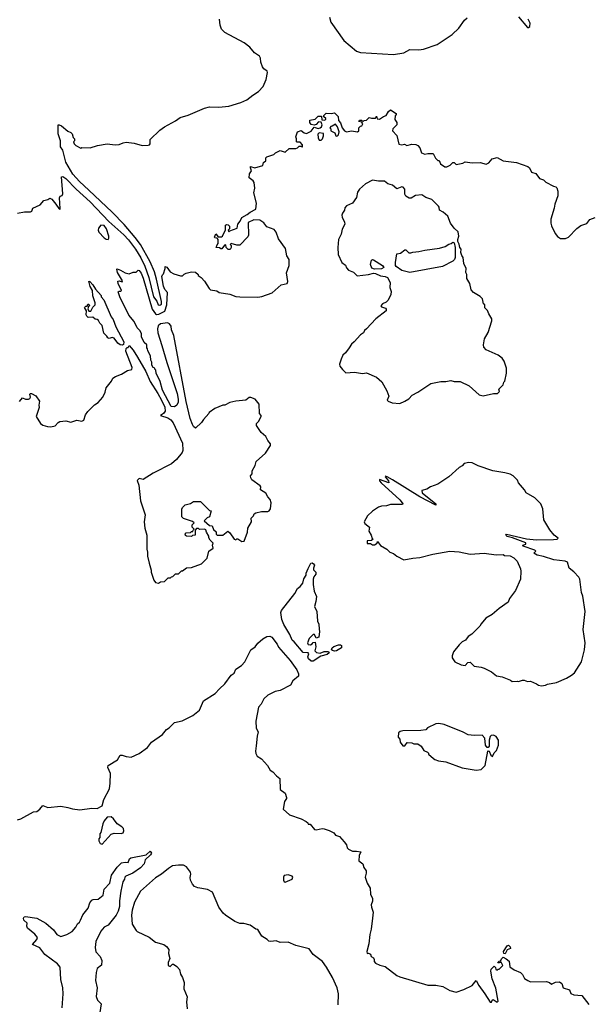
# Model space of a CAD drawing. Extents: x 2087054 to 2277909, y 548907 to 753496.
# Tile 274 of 444: x 2173586 to 2179290, y 666170 to 675959. Entities that reach past the tile are written whole.
import ezdxf

# ---------------------------------------------------------------- set-up
doc = ezdxf.new("R2010")
doc.units = 0

msp = doc.modelspace()

# ---------------------------------------------------------------- linework, layer by layer
at = {"layer": '0CON20XD'}
for points in [[(2173563.9, 674036.1), (2173635, 674047.1), (2173695, 674048.8), (2173706.7, 674055), (2173716.1, 674083.9), (2173790.7, 674119.3), (2173825, 674162.5), (2173865, 674170), (2173885, 674183.3), (2173905, 674176), (2173944.5, 674125), (2173975, 674081.2), (2173985, 674073.3), (2173990, 674080), (2173981.7, 674188.3), (2173987, 674203), (2174009.3, 674210.7), (2174013.6, 674226.4), (2174001.2, 674395), (2174015, 674400), (2174045, 674380.6), (2174148.1, 674275), (2174288.4, 674148.4), (2174472.7, 673952.7), (2174620.3, 673820.3), (2174669, 673769), (2174738.1, 673678.1), (2174791.3, 673591.3), (2174829, 673509), (2174870.2, 673395), (2174916.6, 673205), (2174951.2, 673161.2), (2174963.3, 673125), (2174972.1, 673122.1), (2174985, 673122.6), (2174995, 673131.5), (2174995.8, 673155.8), (2174945, 673380.6), (2174925, 673451.2), (2174885, 673551.1), (2174786.2, 673725), (2174735, 673794.7), (2174625, 673923.8), (2174505.9, 674045.9), (2174275, 674264.3), (2174181.5, 674351.5), (2174114.6, 674424.6), (2174045, 674543.3), (2174015, 674662.5), (2173992, 674695), (2173990.8, 674755), (2173968, 674825), (2173968, 674912), (2173980, 674915), (2174003.3, 674905), (2174065, 674850), (2174095, 674837.5), (2174106.7, 674825), (2174118.3, 674788.3), (2174130, 674775), (2174130, 674755), (2174120, 674745), (2174127.5, 674725), (2174145, 674707.5), (2174195, 674680), (2174205, 674687.5), (2174286.4, 674683.6), (2174360.9, 674709.1), (2174454.3, 674724.3), (2174535.8, 674714.2), (2174575, 674718), (2174615, 674735.7), (2174645, 674740), (2174725, 674731.2), (2174805, 674706.7), (2174865, 674710), (2174877.5, 674715), (2174882.5, 674725), (2174883.6, 674766.4), (2174979.3, 674860.7), (2175027.5, 674895), (2175137, 674953), (2175182.1, 674987.9), (2175260.5, 675009.5), (2175425, 675078.8), (2175475, 675093.3), (2175565, 675090), (2175665, 675100), (2175785.9, 675134.1), (2175845, 675163.3), (2175905, 675210), (2175962.5, 675245), (2176006.2, 675295), (2176038, 675365), (2176050, 675435), (2176046.5, 675446.5), (2176015, 675470.8), (2176000.8, 675490.8), (2175984.5, 675535), (2175982.2, 675575), (2175971.4, 675595), (2175920.9, 675630.9), (2175875, 675684), (2175819.8, 675729.8), (2175625, 675831.9), (2175594, 675865), (2175578.6, 675905), (2175574.4, 675965)], [(2176665.6, 675985), (2176681.4, 675935), (2176810.9, 675750.9), (2176936.4, 675646.4), (2176973.9, 675633.9), (2177305, 675613.3), (2177405, 675630), (2177467, 675663), (2177555, 675657.5), (2177602.5, 675665), (2177737.7, 675712.3), (2177887.5, 675812.5), (2177952.5, 675875), (2178008.8, 675955), (2178035, 675975.8)], [(2178545, 675986.2), (2178635, 675880), (2178645, 675880), (2178658.3, 675891.7), (2178662.5, 675925), (2178643.6, 675963.6)], [(2174999.8, 672719.8), (2175049.2, 672549.2), (2175151.6, 672241.6), (2175163.6, 672185), (2175163, 672157), (2175148.8, 672125), (2175125, 672111.2), (2175094, 672114), (2175007.5, 672275), (2174981.7, 672361.7), (2174943, 672443), (2174940, 672475), (2174930, 672485), (2174930, 672495), (2174915, 672500), (2174900, 672525), (2174900, 672555), (2174890, 672575), (2174887, 672617), (2174860, 672665), (2174857, 672687), (2174850, 672695), (2174850, 672725), (2174825, 672750), (2174797.5, 672805), (2174796.7, 672835), (2174782.5, 672865), (2174753.9, 672893.9), (2174725, 672956.7), (2174672.1, 673022.1), (2174580.6, 673205), (2174566.7, 673253.3), (2174575, 673260), (2174591.7, 673258.3), (2174597.5, 673265), (2174563.8, 673335), (2174560.7, 673359.3), (2174575, 673362.5), (2174605, 673352.5), (2174607, 673363), (2174560, 673445), (2174550.7, 673479.3), (2174555, 673482.5), (2174587.9, 673467.9), (2174635, 673441.2), (2174675, 673432.5), (2174715, 673447.5), (2174745, 673450), (2174765, 673470), (2174775, 673466.7), (2174795, 673438.6), (2174815, 673388.6), (2174902.3, 673082.3), (2174935, 673034), (2174945, 673028.6), (2174969.3, 673030.7), (2175030.3, 673059.7), (2175050.8, 673125), (2175056.9, 673245), (2175028.5, 673275), (2175015, 673308), (2174999.2, 673405), (2175005, 673422.5), (2175016.4, 673433.6), (2175033.3, 673485), (2175033.8, 673506.2), (2175049.3, 673499.3), (2175082.3, 673452.3), (2175117.5, 673432.5), (2175185, 673412.5), (2175205, 673412.5), (2175220.7, 673429.3), (2175240.7, 673439.3), (2175295, 673452.5), (2175335, 673450), (2175360, 673425), (2175360, 673415), (2175390, 673395), (2175425, 673360), (2175470, 673285), (2175483, 673273), (2175545, 673262.5), (2175570, 673245), (2175675, 673229.2), (2175735, 673208), (2175774.2, 673204.2), (2175955, 673200.8), (2175995, 673206), (2176095.5, 673244.5), (2176185, 673322.5), (2176245, 673336.2), (2176254.2, 673355), (2176238.8, 673441.2), (2176264.2, 673515), (2176264.2, 673575), (2176242.6, 673612.6), (2176228.6, 673685), (2176158.8, 673778.8), (2176137.6, 673847.6), (2176115, 673871.2), (2176045, 673900), (2176015, 673940), (2175975, 673966.2), (2175915, 673970), (2175858.3, 673941.7), (2175862.5, 673815), (2175855, 673800), (2175775, 673717.5), (2175745, 673716.7), (2175690, 673735), (2175680, 673725), (2175690, 673715), (2175690, 673695), (2175680, 673675), (2175660, 673675), (2175640, 673695), (2175635, 673720), (2175621.7, 673718.3), (2175595, 673680), (2175585, 673680), (2175571.7, 673691.7), (2175540, 673695), (2175548.3, 673721.7), (2175560, 673735), (2175560, 673775), (2175548.3, 673788.3), (2175525, 673790), (2175522.5, 673795), (2175535, 673830), (2175558.3, 673798.3), (2175591.7, 673798.3), (2175603, 673807), (2175631.7, 673868.3), (2175632.5, 673915), (2175645, 673923.3), (2175660.7, 673920.7), (2175673.3, 673905), (2175671.7, 673878.3), (2175660, 673865), (2175665, 673850), (2175675, 673860), (2175750, 673885), (2175753.8, 673925), (2175777.5, 673955), (2175795, 673992.5), (2175848.8, 674021.2), (2175877.5, 674045), (2175935.9, 674074.1), (2175940, 674135), (2175913.9, 674236.1), (2175924, 674285), (2175919.3, 674339.3), (2175906.2, 674356.2), (2175867.5, 674385), (2175873, 674427), (2175890, 674455), (2175880, 674485), (2175881.7, 674498.3), (2175925, 674487.5), (2176005, 674510), (2176011.7, 674538.3), (2176032.5, 674555), (2176033.3, 674585), (2176042.5, 674595), (2176111.7, 674618.3), (2176130, 674635), (2176175, 674657.5), (2176225, 674642.5), (2176265, 674677.5), (2176331.7, 674678.3), (2176350, 674685), (2176365, 674700), (2176385, 674700), (2176395, 674690), (2176400, 674695), (2176400, 674715), (2176375, 674740), (2176345, 674740), (2176340, 674745), (2176340, 674775), (2176332.5, 674795), (2176350, 674845), (2176385, 674856.7), (2176413.9, 674833.9), (2176437, 674827), (2176485, 674850), (2176515, 674890), (2176555, 674877.5), (2176575, 674882.5), (2176586.4, 674893.6), (2176592.5, 674915), (2176585, 674940), (2176558.3, 674941.7), (2176535, 674917.5), (2176515, 674910), (2176485, 674917.5), (2176470, 674935), (2176471.7, 674958.3), (2176525, 674970), (2176555, 675000), (2176588.3, 674998.3), (2176591.7, 674961.7), (2176615, 674960), (2176630, 674965), (2176630, 674975), (2176611.7, 674991.7), (2176610, 675005), (2176635, 675030), (2176685, 675027.5), (2176715, 675032.5), (2176752.5, 674995), (2176757.5, 674955), (2176775, 674932.5), (2176793.3, 674883.3), (2176815, 674852.5), (2176835, 674843.3), (2176885, 674852.5), (2176945, 674842.5), (2176957, 674853), (2176960, 674885), (2176975, 674900), (2176990, 674905), (2176997.5, 674925), (2176988.3, 674938.3), (2176960, 674945), (2176965, 674960), (2176985, 674960), (2176991.7, 674951.7), (2177005, 674950), (2177013, 674957), (2177035, 674960), (2177063, 674987), (2177085, 674980), (2177125, 674980), (2177135, 675000), (2177141.7, 674971.7), (2177165, 674970), (2177203, 674997), (2177230, 675005), (2177252.5, 675045), (2177275, 675062.5), (2177330, 675025), (2177330, 675015), (2177318.3, 675001.7), (2177317.5, 674965), (2177337, 674937), (2177337.5, 674915), (2177297.5, 674875), (2177292.5, 674855), (2177336, 674806), (2177355, 674720), (2177385, 674714), (2177411.7, 674721.7), (2177435, 674707.5), (2177485, 674722.5), (2177525, 674717.5), (2177545, 674707.5), (2177566.1, 674686.1), (2177582.5, 674635), (2177615, 674622.5), (2177645, 674630), (2177698.3, 674628.3), (2177720.7, 674580.7), (2177745, 674560), (2177758.3, 674558.3), (2177770, 674525), (2177815, 674497.5), (2177835, 674497.5), (2177867, 674513), (2177895, 674540), (2177905, 674540), (2177925, 674520), (2177993.6, 674533.6), (2178015, 674546.2), (2178085, 674534), (2178165, 674538.9), (2178225, 674522.9), (2178251.2, 674535), (2178285, 674575.8), (2178335, 674587.1), (2178395, 674555.8), (2178525, 674537.5), (2178639.7, 674499.7), (2178655.8, 674485.8), (2178675, 674443.8), (2178718.8, 674428.8), (2178755, 674378.8), (2178795.8, 674365.8), (2178817.5, 674345), (2178893, 674303), (2178917, 674297), (2178927, 674287), (2178937.5, 674255), (2178937, 674207), (2178907.5, 674125), (2178902.5, 674085), (2178866.7, 673975), (2178867, 673937), (2178875, 673910), (2178911.7, 673831.7), (2178935, 673802.5), (2178963.6, 673783.6), (2179015, 673783.3), (2179045, 673797.5), (2179127, 673883), (2179165, 673912.5), (2179226.4, 673933.6), (2179255, 673972.5), (2179308.3, 673991.7)], [(2176735, 674800), (2176745, 674802.5), (2176757.5, 674815), (2176762.5, 674845), (2176746.7, 674895), (2176725, 674920), (2176695, 674900), (2176681.7, 674898.3), (2176670, 674885), (2176680, 674875), (2176680, 674855), (2176720, 674835), (2176730, 674805), (2176735, 674800)], [(2176565, 674760), (2176585, 674762.5), (2176597, 674773), (2176607.5, 674805), (2176607, 674827), (2176565, 674832.5), (2176550.7, 674819.3), (2176553.9, 674783.9), (2176565, 674760)], [(2177365, 672143.8), (2177417.5, 672165), (2177455, 672190), (2177490, 672225), (2177545, 672254.2), (2177675, 672343.3), (2177775, 672361.2), (2177825, 672360), (2177875, 672370), (2177907, 672363), (2177965, 672362.5), (2178055, 672320), (2178155, 672230), (2178195, 672217.5), (2178298.3, 672241.7), (2178337, 672243), (2178358.3, 672261.7), (2178350, 672285), (2178395, 672330), (2178400, 672355), (2178410, 672365), (2178427.5, 672445), (2178427.5, 672495), (2178402.5, 672565), (2178383, 672593), (2178345, 672622.5), (2178225, 672677.5), (2178203, 672703), (2178200, 672725), (2178207.5, 672785), (2178245, 672850), (2178282.5, 672965), (2178282.5, 672985), (2178250, 673035), (2178238.3, 673068.3), (2178210, 673095), (2178210, 673125), (2178200, 673135), (2178190, 673185), (2178166.1, 673206.1), (2178097.5, 673245), (2178077, 673273), (2178063.3, 673335), (2178033.3, 673385), (2178031.2, 673425), (2178023.6, 673446.4), (2178026.4, 673486.4), (2178002.5, 673535), (2177997.5, 673595), (2177983.3, 673615), (2177973.9, 673643.9), (2177977, 673677), (2177962.5, 673695), (2177957, 673727), (2177943.6, 673753.6), (2177942.5, 673775), (2177953.3, 673805), (2177945, 673850), (2177907.5, 673885), (2177870, 673935), (2177843.9, 674003.9), (2177797.5, 674045), (2177760, 674065), (2177756.7, 674095), (2177750, 674105), (2177685, 674170), (2177625, 674190), (2177585, 674216.7), (2177520.7, 674209.3), (2177480, 674185), (2177460, 674185), (2177427.5, 674205), (2177417.5, 674225), (2177416.7, 674275), (2177400, 674295), (2177385, 674296.7), (2177335, 674277.5), (2177295, 674313.3), (2177248.3, 674328.3), (2177215, 674353.3), (2177155, 674353.3), (2177095, 674362.5), (2177023.9, 674326.1), (2176966.2, 674275), (2176945.7, 674245), (2176935, 674192.5), (2176896.2, 674135), (2176835, 674109.2), (2176820.9, 674089.1), (2176817.5, 674065), (2176796.7, 674035), (2176791.2, 674015), (2176794, 673995), (2176816.3, 673946.3), (2176817.8, 673925), (2176791.4, 673875), (2176782, 673825), (2176758, 673775), (2176750, 673695), (2176754, 673625), (2176790, 673545), (2176825, 673517.5), (2176835, 673492.5), (2176855, 673467.5), (2176905, 673447.5), (2176943.6, 673413.6), (2177055.9, 673424.1), (2177105, 673440), (2177125.9, 673435.9), (2177175, 673411.2), (2177220, 673405), (2177242.5, 673395), (2177268.8, 673345), (2177268, 673295), (2177280, 673255), (2177276.2, 673225), (2177250.5, 673169.5), (2177229.7, 673150.3), (2177193.3, 673135), (2177177.5, 673115), (2177185, 673102.5), (2177225, 673090), (2177231.7, 673081.7), (2177230, 673065), (2177127.5, 672985), (2177036.4, 672883.6), (2177015, 672870), (2177006, 672844), (2176973.6, 672826.4), (2176913.3, 672756.7), (2176885, 672733.3), (2176861.2, 672695), (2176826.7, 672645), (2176800, 672625), (2176782, 672585), (2176767.5, 672535), (2176770, 672515), (2176795, 672480), (2176828.3, 672448.3), (2176915, 672453.3), (2176995, 672442.5), (2177035, 672447.5), (2177133.6, 672403.6), (2177188.3, 672358.3), (2177237.7, 672267.7), (2177256.7, 672215), (2177240, 672175), (2177250, 672165), (2177291.7, 672148.3), (2177365, 672143.8)], [(2174465, 673772.5), (2174472.5, 673785), (2174473.3, 673805), (2174450.3, 673880.3), (2174425, 673913.3), (2174394.1, 673915.9), (2174370.8, 673885), (2174367.5, 673865), (2174373.1, 673845), (2174425, 673791.2), (2174445, 673776.7), (2174465, 673772.5)], [(2177465, 673443.8), (2177385, 673465.7), (2177328.8, 673505), (2177323.3, 673515), (2177323.3, 673545), (2177335, 673630), (2177371.7, 673638.3), (2177415, 673670), (2177425, 673670), (2177455, 673640), (2177475, 673640), (2177495, 673647.5), (2177555, 673652.5), (2177615, 673667.5), (2177761.7, 673688.3), (2177817, 673703), (2177853, 673727), (2177877, 673733), (2177893, 673747), (2177905, 673740), (2177916.2, 673695), (2177917.5, 673595), (2177910.8, 673575), (2177892.1, 673557.9), (2177790, 673505), (2177465, 673443.8)], [(2177115, 673478), (2177088.6, 673488.6), (2177075.6, 673525), (2177085, 673566.7), (2177095, 673573.8), (2177105, 673572), (2177193.3, 673515), (2177206.7, 673495), (2177185, 673482.5), (2177115, 673478)], [(2174605, 672723.3), (2174585, 672726.7), (2174562.3, 672742.3), (2174525, 672792.5), (2174505, 672797.5), (2174475, 672787.5), (2174462.5, 672795), (2174453, 672813), (2174423, 672843), (2174407, 672917), (2174381.7, 672941.7), (2174368.3, 672968.3), (2174357, 672977), (2174335, 672980), (2174315, 673000), (2174267.5, 672997.5), (2174255, 673010), (2174247.5, 673025), (2174250, 673065), (2174231.7, 673098.3), (2174245, 673110), (2174258.3, 673111.7), (2174265, 673130), (2174275, 673130), (2174280, 673115), (2174271.7, 673108.3), (2174263, 673083), (2174275, 673060), (2174295, 673060), (2174315, 673100), (2174337.5, 673125), (2174336.7, 673145), (2174313.9, 673213.9), (2174308.8, 673265), (2174286.2, 673305), (2174275, 673360), (2174285, 673356.7), (2174315, 673323.3), (2174339.3, 673279.3), (2174395, 673217.5), (2174397.5, 673205), (2174422.5, 673175), (2174494.4, 673004.4), (2174517, 672977), (2174541.2, 672905), (2174622.5, 672755), (2174620, 672730), (2174605, 672723.3)], [(2173585, 672162.5), (2173615, 672200), (2173645, 672187.5), (2173675, 672187.5), (2173686.4, 672193.6), (2173692.5, 672205), (2173687.5, 672235), (2173695, 672242.5), (2173705, 672242.5), (2173745, 672220), (2173783.8, 672165), (2173776.2, 672125), (2173778.3, 672101.7), (2173748.8, 672015), (2173793.3, 671945), (2173815, 671926.7), (2173863.3, 671913.3), (2173895, 671910), (2173939.3, 671920.7), (2173967.5, 671955), (2173985, 671963.3), (2174045, 671971.2), (2174095, 671957.5), (2174155, 671978.8), (2174205, 671967.5), (2174223, 671977), (2174241.2, 672028.8), (2174265, 672062.5), (2174330.7, 672129.3), (2174366.4, 672153.6), (2174412.5, 672205), (2174437.5, 672255), (2174445, 672300), (2174500, 672365), (2174513.6, 672396.4), (2174538.3, 672411.7), (2174597, 672433), (2174658.3, 672471.7), (2174700, 672480), (2174705, 672500), (2174642.3, 672662.3), (2174645, 672690), (2174655, 672700), (2174665, 672700), (2174675, 672720), (2174715, 672673.3), (2174758.6, 672605), (2174841.3, 672461.3), (2174885, 672360), (2174961.4, 672241.4), (2174995.9, 672175.9), (2175028.8, 672105), (2175033, 672067), (2175016.4, 672043.6), (2174987.5, 672025), (2175059.5, 671999.5), (2175089.1, 671979.1), (2175112.1, 671952.1), (2175205, 671748.8), (2175210, 671675), (2175203.3, 671655), (2175145, 671587.5), (2175095, 671543.3), (2174915, 671450), (2174815, 671387.5), (2174775, 671397.5), (2174753, 671377), (2174769.3, 671329.3), (2174787.5, 671175), (2174832.5, 671035), (2174823.3, 670965), (2174830, 670905), (2174848.8, 670835), (2174850, 670695), (2174857.5, 670665), (2174857.5, 670625), (2174873.3, 670555), (2174893.3, 670485), (2174893.3, 670465), (2174920, 670385), (2174935, 670362.5), (2174965, 670357.5), (2174985, 670370), (2175027.5, 670372.5), (2175061.7, 670408.3), (2175085, 670410), (2175095, 670420), (2175108.3, 670421.7), (2175135, 670450), (2175165, 670450), (2175195, 670480), (2175205, 670480), (2175245, 670507.5), (2175295, 670513.3), (2175395, 670547.5), (2175450, 670605), (2175467.5, 670675), (2175510, 670705), (2175502.5, 670735), (2175510, 670755), (2175480, 670785), (2175468.3, 670808.3), (2175467.5, 670825), (2175443, 670863), (2175436.4, 670886.4), (2175425, 670892.5), (2175375, 670890), (2175365, 670900), (2175345, 670900), (2175330, 670885), (2175330, 670835), (2175305, 670830), (2175295, 670820), (2175245, 670822.5), (2175235, 670830), (2175230, 670845), (2175243, 670857), (2175285, 670860), (2175295, 670870), (2175308.3, 670871.7), (2175310, 670885), (2175320, 670895), (2175300, 670915), (2175300, 670935), (2175320, 670955), (2175305, 670970), (2175215, 671000), (2175200, 671015), (2175198.3, 671091.7), (2175205, 671110), (2175230, 671135), (2175285, 671150), (2175313, 671167), (2175385, 671170), (2175475, 671080), (2175490, 671075), (2175473, 671017), (2175450, 671005), (2175420, 670975), (2175475, 670930), (2175500, 670925), (2175515, 670890), (2175538.3, 670868.3), (2175540, 670845), (2175550, 670835), (2175606.4, 670833.6), (2175655, 670872.5), (2175675.8, 670855.8), (2175717.5, 670795), (2175735, 670787.5), (2175745, 670797.5), (2175756.7, 670796.7), (2175795, 670772.5), (2175817.5, 670775), (2175850, 670865), (2175853.3, 670905), (2175892.5, 670965), (2175888.3, 671001.7), (2175912.5, 671025), (2175917.5, 671045), (2175935, 671055.8), (2175992.3, 671067.7), (2176055, 671068.8), (2176066.7, 671075), (2176078.8, 671095), (2176088, 671155), (2176077.5, 671187.5), (2176053.3, 671215), (2176035, 671252.5), (2175980, 671285), (2175982.5, 671315), (2175977.5, 671325), (2175893.6, 671383.6), (2175883, 671403), (2175882.5, 671425), (2175897.5, 671445), (2175897.5, 671475), (2175927.5, 671525), (2175937.5, 671565), (2176029.3, 671650.7), (2176080, 671725), (2176081.7, 671741.7), (2176053.9, 671773.9), (2176032.5, 671815), (2175987.5, 671855), (2175942.5, 671925), (2175942.5, 671945), (2175962.5, 671965), (2175987, 672013), (2175987.5, 672025), (2175970, 672045), (2175967.5, 672135), (2175926.7, 672185), (2175885, 672202.5), (2175868.3, 672201.7), (2175835, 672177.5), (2175735, 672166.7), (2175675, 672152.5), (2175625, 672127.5), (2175605, 672127.5), (2175525, 672092.5), (2175470, 672055), (2175466.4, 672043.6), (2175412.5, 671985), (2175395, 671952.5), (2175335, 671897.5), (2175315, 671913.8), (2175302.9, 671932.9), (2175282.2, 671995), (2175241.2, 672161.2), (2175119.1, 672819.1), (2175095, 672874), (2175091.2, 672911.2), (2175075.3, 672935.3), (2175055, 672943.5), (2174985, 672934.7), (2174964.1, 672915.9), (2174956.1, 672885), (2174960.5, 672845), (2174999.8, 672719.8)], [(2178775, 669337.5), (2178815, 669342.5), (2178835, 669352.5), (2178925, 669370), (2179025, 669413.3), (2179075, 669443.3), (2179103.3, 669465), (2179174, 669575), (2179201.2, 669695), (2179210, 669765), (2179190, 669895), (2179208.8, 670075), (2179186.1, 670226.1), (2179173.3, 670265), (2179155.9, 670395.9), (2179145, 670416.7), (2179095, 670470), (2179050, 670505), (2179033.3, 670565), (2179010, 670575), (2178898.6, 670588.6), (2178795, 670622.9), (2178732.5, 670635), (2178700, 670655), (2178720, 670675), (2178710, 670685), (2178592.5, 670725), (2178590, 670735), (2178620, 670745), (2178618.3, 670758.3), (2178488, 670808), (2178435, 670822), (2178420, 670835), (2178427, 670843), (2178625, 670798.9), (2178725, 670788.2), (2178895, 670790), (2178930, 670795), (2178942.5, 670805), (2178902.5, 670835), (2178857, 670887), (2178796.7, 670985), (2178790, 671095), (2178767.5, 671145), (2178707.5, 671205), (2178624, 671254), (2178606.7, 671285), (2178547.5, 671355), (2178535, 671380), (2178493.6, 671423.6), (2178465, 671438.8), (2178410, 671455), (2178292.7, 671472.7), (2178144.1, 671524.1), (2178085, 671553.3), (2178053, 671557), (2178005, 671547.5), (2177985, 671522.5), (2177957.5, 671505), (2177855, 671412.5), (2177745, 671342.5), (2177670, 671315), (2177635, 671292.5), (2177583.6, 671276.4), (2177590, 671255), (2177725, 671145.6), (2177725, 671132), (2177563.7, 671213.7), (2177295, 671385.6), (2177240, 671415), (2177225, 671420), (2177220, 671415), (2177252.5, 671375), (2177257, 671353), (2177162.5, 671387.5), (2177163.3, 671375), (2177180, 671355), (2177365.5, 671185), (2177390.8, 671155), (2177395.8, 671145), (2177391.2, 671138.8), (2177275, 671140), (2177233, 671127), (2177185, 671123.3), (2177155, 671113.3), (2177095.9, 671074.1), (2177043.9, 671026.1), (2177010, 670965), (2177018.8, 670948.8), (2177066.2, 670915), (2177056.7, 670875), (2177082.5, 670835), (2177091.7, 670801.7), (2177100, 670795), (2177085, 670780), (2177041.7, 670778.3), (2177041.7, 670751.7), (2177075, 670750), (2177095, 670737.5), (2177115, 670737.5), (2177140, 670755), (2177145, 670770), (2177175, 670732.5), (2177237.5, 670695), (2177267.5, 670665), (2177305, 670650), (2177336.4, 670626.4), (2177405, 670590), (2177495, 670606.7), (2177565, 670611.2), (2177695, 670646.2), (2177865, 670673.8), (2177955, 670668), (2178066.1, 670643.9), (2178205, 670653.3), (2178325, 670637.5), (2178395, 670640), (2178407, 670633), (2178465, 670630), (2178499.3, 670609.3), (2178532.5, 670575), (2178565, 670500), (2178570, 670475), (2178566.7, 670395), (2178516.1, 670283.9), (2178457.5, 670205), (2178443, 670167), (2178352.5, 670105), (2178285, 670046.7), (2178222.3, 670007.7), (2178175, 669952.5), (2178161.7, 669928.3), (2178081.7, 669848.3), (2178045, 669826.7), (2178019.6, 669790.4), (2177985, 669773.3), (2177956.7, 669745), (2177900, 669675), (2177886.7, 669635), (2177886.7, 669615), (2177912.5, 669575), (2177976.1, 669546.1), (2178015, 669538.8), (2178042.3, 669567.7), (2178065, 669570), (2178105, 669532), (2178175, 669522), (2178205, 669511.2), (2178277.5, 669475), (2178327.5, 669435), (2178385, 669426.2), (2178468.3, 669391.7), (2178485, 669380), (2178535, 669382.5), (2178545, 669377.5), (2178585, 669392.5), (2178601.7, 669391.7), (2178635, 669380), (2178665, 669382.5), (2178726.7, 669356.7), (2178745, 669342.5), (2178775, 669337.5)], [(2176505, 669581.4), (2176485, 669581.5), (2176458.8, 669605), (2176452.5, 669625), (2176460, 669655), (2176454, 669664), (2176405, 669667.5), (2176315, 669774.6), (2176295, 669790.5), (2176272.2, 669845), (2176211.8, 669945), (2176193.6, 669995), (2176183.1, 670065), (2176190.8, 670085), (2176320.8, 670255), (2176348.8, 670305), (2176375.9, 670324.1), (2176402, 670355), (2176411.2, 670398.8), (2176433.3, 670435), (2176433.8, 670455), (2176455, 670502.5), (2176480, 670555), (2176495, 670557.5), (2176509.3, 670549.3), (2176517.5, 670535), (2176506.7, 670505), (2176508.3, 670488.3), (2176532.5, 670465), (2176532.5, 670445), (2176511.7, 670418.3), (2176503.9, 670396.1), (2176503.3, 670345), (2176515.9, 670275.9), (2176537.5, 670225), (2176532.5, 670175), (2176517.5, 670125), (2176540, 670075), (2176548.3, 669978.3), (2176559.3, 669949.3), (2176565, 669900), (2176568.8, 669875), (2176559.3, 669820.7), (2176535, 669810), (2176517.5, 669845), (2176505, 669846.7), (2176466.2, 669805), (2176448.8, 669765), (2176450, 669755), (2176455, 669747.5), (2176476.4, 669743.6), (2176495, 669752.5), (2176505, 669767.5), (2176525, 669770), (2176530, 669725), (2176520, 669685), (2176538.3, 669668.3), (2176575, 669660), (2176612.5, 669677.5), (2176645, 669678.8), (2176656.2, 669676.2), (2176663.3, 669665), (2176645, 669648), (2176579.3, 669630.7), (2176505, 669581.4)], [(2173565.8, 668004.2), (2173597.3, 668012.7), (2173725, 668083.3), (2173755, 668087.5), (2173785, 668110), (2173815, 668146.7), (2173866.1, 668126.1), (2173995, 668138.8), (2174065, 668126.7), (2174111.7, 668111.7), (2174185, 668103.3), (2174305, 668120), (2174355, 668117.5), (2174407, 668143), (2174424.2, 668205.8), (2174478.8, 668311.2), (2174487, 668367), (2174488, 668465), (2174461.2, 668525), (2174466.1, 668543.9), (2174558.9, 668601.1), (2174585, 668647.5), (2174605, 668646.7), (2174645, 668632.5), (2174695, 668627.5), (2174775, 668662.5), (2174855.9, 668724.1), (2174897.5, 668775), (2175007.7, 668852.3), (2175045, 668902.5), (2175073, 668917), (2175127, 668973), (2175201.7, 668988.3), (2175309.3, 669040.7), (2175372.5, 669095), (2175413, 669187), (2175530.9, 669259.1), (2175572.8, 669307.2), (2175626, 669355), (2175688.3, 669441.7), (2175717.5, 669462.5), (2175735, 669501.2), (2175793, 669537), (2175824.4, 669575.6), (2175886.2, 669695), (2175926.7, 669725), (2175955, 669760), (2176005, 669803.8), (2176045, 669827.5), (2176075, 669830.5), (2176095, 669818.6), (2176145, 669751.8), (2176160.2, 669720.2), (2176275, 669587.2), (2176342, 669495), (2176360, 669455), (2176357.1, 669432.9), (2176301.2, 669385), (2176278.8, 669341.2), (2176175, 669290), (2176125, 669278.8), (2176055, 669244), (2176014.6, 669205.4), (2175985.8, 669155), (2175960, 669125), (2175933.8, 668985), (2175938.8, 668915), (2175958.8, 668878.8), (2175948, 668835), (2175939.2, 668739.2), (2175932, 668685), (2175934.2, 668664.2), (2175947.7, 668637.7), (2175989.5, 668609.5), (2176050, 668545), (2176078.3, 668498.3), (2176105, 668482.5), (2176140.7, 668440.7), (2176173.6, 668413.6), (2176177.5, 668305), (2176225, 668270), (2176240, 668225), (2176240, 668215), (2176220, 668185), (2176205, 668110), (2176270, 668055), (2176385, 668013.3), (2176435, 667987.5), (2176450, 667975), (2176455, 667960), (2176475, 667960), (2176518.3, 667908.3), (2176535, 667903.3), (2176595, 667916.7), (2176615, 667913.3), (2176665, 667897.5), (2176710, 667875), (2176725, 667850), (2176765, 667837.5), (2176812.5, 667785), (2176837.5, 667755), (2176842.5, 667725), (2176855, 667712.5), (2176895, 667693.3), (2176935, 667693.3), (2176977.5, 667685), (2176960.7, 667649.3), (2176957.5, 667595), (2176997.5, 667565), (2177009.3, 667529.3), (2177030, 667495), (2177032.5, 667475), (2177020, 667435), (2177041.2, 667375), (2177070, 667325), (2177073.8, 667265), (2177093, 667223), (2177093.3, 667195), (2177081.7, 667158.3), (2177084, 667136), (2177100.8, 667085), (2177095.6, 667025), (2177082.5, 666915), (2177066.6, 666863.4), (2177057.8, 666772.2), (2177037.5, 666695), (2177040, 666675), (2177055, 666677.5), (2177075, 666667.5), (2177080, 666645), (2177105, 666630), (2177112.5, 666615), (2177112.5, 666595), (2177125, 666577.5), (2177168.3, 666558.3), (2177220, 666545), (2177336.7, 666455), (2177365, 666442), (2177645, 666358.8), (2177725, 666361.2), (2177795, 666348), (2177865, 666306.2), (2177925, 666288.8), (2178003.6, 666316.4), (2178085, 666357.5), (2178125, 666407.5), (2178153.3, 666355), (2178212.2, 666275), (2178265, 666190), (2178279.3, 666190.7), (2178285, 666210), (2178295, 666217.5), (2178335, 666190), (2178345, 666200), (2178320.3, 666330.3), (2178285, 666423.3), (2178270.5, 666499.5), (2178275, 666520), (2178305, 666550), (2178317, 666537), (2178320, 666515), (2178335, 666510), (2178345, 666520), (2178355, 666520), (2178390, 666555), (2178375, 666590), (2178345, 666580), (2178340, 666585), (2178355, 666600), (2178368.3, 666601.7), (2178380, 666625), (2178395, 666637.5), (2178425, 666622.5), (2178455, 666597.5), (2178461.7, 666541.7), (2178501.7, 666511.7), (2178566.1, 666486.1), (2178585, 666467.5), (2178607, 666427), (2178640, 666405), (2178665, 666393.3), (2178825, 666396), (2178856, 666386), (2178875, 666370), (2178915, 666390), (2178955, 666393.3), (2178977.5, 666375), (2178990, 666335), (2179053, 666313), (2179067, 666277), (2179095, 666263.8), (2179177, 666257), (2179245, 666166.7)], [(2176715, 669679.4), (2176695.8, 669685.8), (2176686.7, 669695), (2176693.3, 669715), (2176711.5, 669728.5), (2176755, 669744.2), (2176775, 669743.8), (2176785.9, 669735.9), (2176786.2, 669715), (2176735, 669683.1), (2176715, 669679.4)], [(2178127, 668497), (2178175, 668503.3), (2178213.3, 668545), (2178240, 668685), (2178245, 668690), (2178255.9, 668685.9), (2178270, 668645), (2178286.2, 668633.8), (2178305, 668670), (2178327, 668693), (2178347.5, 668745), (2178347, 668797), (2178323, 668833), (2178296.4, 668846.4), (2178275, 668843.3), (2178265, 668832.5), (2178254.2, 668795), (2178253.8, 668735), (2178245.8, 668724.2), (2178236.1, 668723.9), (2178218.6, 668745), (2178210, 668815), (2178185, 668844), (2178105, 668840.8), (2178045, 668848), (2177996.7, 668875), (2177807, 668953), (2177755, 668960), (2177725, 668956.7), (2177643, 668917), (2177625, 668900), (2177575, 668892.5), (2177395, 668890), (2177368.3, 668881.7), (2177353, 668867), (2177350, 668825), (2177367, 668807), (2177370, 668775), (2177395, 668740), (2177415, 668740), (2177438.3, 668771.7), (2177485, 668770), (2177505, 668760), (2177545, 668760), (2177580, 668735), (2177603.6, 668693.6), (2177640, 668675), (2177650, 668665), (2177650, 668655), (2177700, 668615), (2177715, 668602.5), (2177750.7, 668590.7), (2177825, 668580), (2177985, 668520), (2178127, 668497)], [(2174405, 667762.5), (2174495, 667860), (2174525, 667870), (2174595, 667866.7), (2174616.7, 667875), (2174623.3, 667895), (2174617.3, 667917.3), (2174602.5, 667935), (2174555, 667963.3), (2174517.5, 668015), (2174495, 668032.5), (2174455, 668030), (2174426.7, 667995), (2174413.3, 667965), (2174391.7, 667878.3), (2174382.5, 667865), (2174381.7, 667828.3), (2174372.5, 667815), (2174372.5, 667795), (2174385, 667770), (2174405, 667762.5)], [(2174008.8, 666135), (2174019.6, 666275), (2174016.1, 666335), (2173996.2, 666416.2), (2173989.8, 666539.8), (2173962.1, 666572.1), (2173836.4, 666666.4), (2173785, 666731.2), (2173712.5, 666765), (2173756.7, 666815), (2173763.3, 666835), (2173736.6, 666866.6), (2173663.8, 666925), (2173657.5, 666945), (2173660, 666975), (2173626.4, 667006.4), (2173622.5, 667025), (2173630.7, 667039.3), (2173645, 667043.3), (2173755, 667027.5), (2173847.3, 666977.3), (2173921.2, 666911.2), (2173955, 666863.3), (2173995, 666843.3), (2174055, 666863.3), (2174106.8, 666893.2), (2174143.6, 666936.4), (2174161.4, 666968.6), (2174180, 666985), (2174189.4, 667005), (2174215, 667060), (2174265.7, 667124.3), (2174285, 667177.5), (2174304.1, 667205.9), (2174317, 667213), (2174365, 667213.8), (2174416.7, 667255), (2174426.7, 667315), (2174482, 667375), (2174498.1, 667455), (2174555, 667533.3), (2174600, 667575), (2174634, 667584), (2174665, 667580), (2174677.5, 667615), (2174690, 667625), (2174843.9, 667656.1), (2174885, 667692.5), (2174896.1, 667673.9), (2174887.5, 667655), (2174832.7, 667607.3), (2174823.3, 667565), (2174786.2, 667525), (2174711.2, 667475), (2174640, 667445), (2174630, 667435), (2174626.7, 667415), (2174612, 667388), (2174590.5, 667295), (2174577.3, 667197.3), (2174577.9, 667142.1), (2174564.4, 667095), (2174544.3, 667055), (2174464.4, 666955.6), (2174426.2, 666935), (2174394.5, 666895.5), (2174344.5, 666795), (2174335.6, 666735), (2174342.6, 666692.6), (2174385, 666644.3), (2174404.4, 666605), (2174400.7, 666559.3), (2174355.9, 666524.1), (2174346.4, 666486.4), (2174340, 666405), (2174355.6, 666335), (2174347.9, 666247.9), (2174361.3, 666211.3), (2174395.7, 666175.7), (2174383, 666087)], [(2176754.3, 666165.7), (2176755.6, 666275), (2176742, 666335), (2176696.8, 666436.8), (2176638.3, 666538.3), (2176596.7, 666595), (2176505.8, 666665), (2176465, 666721.2), (2176332.5, 666755), (2176256.3, 666786.3), (2176175, 666783.3), (2176135, 666800), (2176085, 666792.5), (2176065, 666797.5), (2176047.5, 666815), (2175995, 666846.2), (2175955, 666912.5), (2175935, 666917.5), (2175877.3, 666957.3), (2175815, 666974), (2175775, 666974.4), (2175725, 666991.9), (2175632.9, 667055), (2175610, 667075), (2175565, 667134), (2175505, 667285.8), (2175455, 667312.5), (2175358.8, 667328.8), (2175325, 667342), (2175304.2, 667364.2), (2175283.3, 667405), (2175281.7, 667431.7), (2175289.2, 667465), (2175284, 667485), (2175245, 667537.5), (2175215, 667552.5), (2175165, 667553.8), (2175105, 667545.6), (2175065, 667520), (2174997.2, 667462.8), (2174935, 667426), (2174786, 667295), (2174726.5, 667185), (2174704.7, 667105), (2174697.5, 667055), (2174703.8, 666965), (2174743.3, 666905), (2174754.3, 666894.3), (2174875, 666838), (2174935, 666786.7), (2175020, 666765), (2175047.5, 666745), (2175070, 666715), (2175066.7, 666675), (2175080, 666625), (2175061.2, 666585), (2175063.8, 666555), (2175083, 666547), (2175105, 666567.5), (2175115, 666567.5), (2175150, 666545), (2175176.7, 666515), (2175185, 666470), (2175205.9, 666435.9), (2175221.2, 666385), (2175217.5, 666325), (2175252.5, 666245), (2175243.3, 666195), (2175250, 666125)], [(2176225, 667384.7), (2176295, 667413.8), (2176301.2, 667435), (2176295.6, 667445), (2176255, 667455.8), (2176215, 667448.9), (2176208.5, 667435), (2176208.2, 667405), (2176215, 667388.1), (2176225, 667384.7)], [(2178415, 666670), (2178400, 666675), (2178397.5, 666695), (2178435, 666750), (2178447, 666757), (2178465, 666740), (2178467.5, 666725), (2178435, 666710), (2178415, 666670)]]:
    msp.add_lwpolyline(points, dxfattribs=at)

doc.saveas('drawing.dxf')
